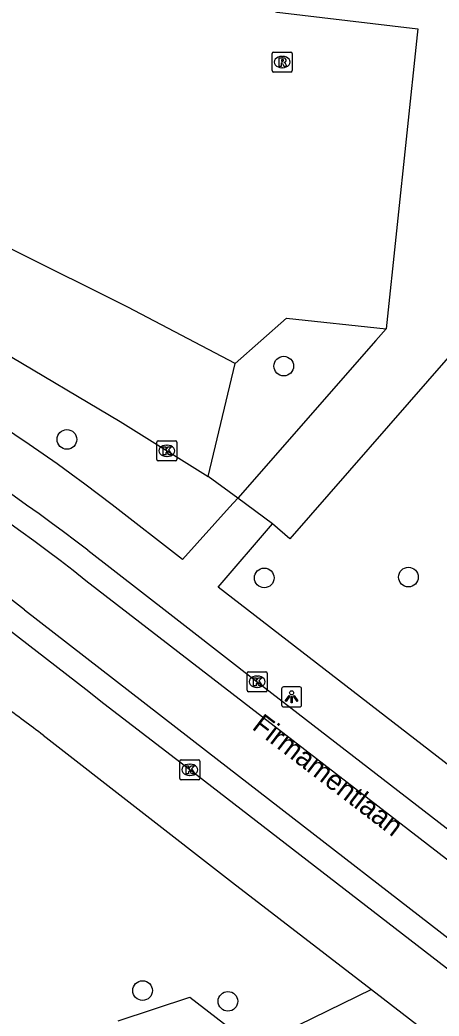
# Model space of a CAD drawing. Extents: x 161928 to 163055, y 386475 to 387428.
# Drawn here: x 162421.46 to 162442.33, y 386701.14 to 386750.74 of the extents above; entities that cross this region are included whole.
import ezdxf

# ---------------------------------------------------------------- set-up
doc = ezdxf.new("R2010")
doc.units = 0
for name, color, linetype in [('IMGEO_Boom', 7, 'Continuous'), ('IMGEO_Groenvoorziening', 7, 'Continuous'), ('IMGEO_Kolk', 7, 'Continuous'), ('IMGEO_Lichtpunt', 7, 'Continuous'), ('IMGEO_Openbare_ruimte_label', 7, 'Continuous'), ('IMGEO_Parkeervlak_open', 7, 'Continuous'), ('IMGEO_Rijbaan_lokaal_gesloten', 7, 'Continuous'), ('IMGEO_Rijbaan_lokaal_open', 7, 'Continuous'), ('IMGEO_Rioolput', 7, 'Continuous'), ('IMGEO_Voetpad_open', 7, 'Continuous')]:
    doc.layers.add(name, color=color, linetype=linetype)

msp = doc.modelspace()

# ---------------------------------------------------------------- linework, layer by layer
at = {"layer": 'IMGEO_Boom'}
for centre in [(162434.599, 386733.501), (162423.801, 386729.853), (162433.623, 386722.958), (162440.805, 386722.996), (162427.569, 386702.406), (162431.818, 386701.872)]:
    msp.add_circle(centre, 0.489, dxfattribs=at)
at = {"layer": 'IMGEO_Groenvoorziening'}
for points in [[(162432.302, 386726.934), (162430.833, 386727.998)], [(162426.348, 386700.9), (162429.914, 386702.07), (162433.117, 386699.61)], [(162438.957, 386702.466), (162433.117, 386699.61)]]:
    msp.add_lwpolyline(points, dxfattribs=at)
at = {"layer": 'IMGEO_Kolk'}
for p, q in [((162428.274, 386728.86), (162428.274, 386729.712)), ((162428.349, 386729.786), (162429.201, 386729.786)), ((162428.762, 386729.566), (162428.787, 386729.566)), ((162429.275, 386729.712), (162429.275, 386728.86)), ((162428.785, 386729.006), (162428.76, 386729.006)), ((162429.201, 386728.786), (162428.349, 386728.786)), ((162432.771, 386717.36), (162432.771, 386718.212)), ((162432.846, 386718.286), (162433.698, 386718.286)), ((162433.259, 386718.066), (162433.284, 386718.066)), ((162433.772, 386718.212), (162433.772, 386717.36)), ((162433.282, 386717.506), (162433.257, 386717.506)), ((162433.698, 386717.286), (162432.846, 386717.286)), ((162429.418, 386712.974), (162429.418, 386713.826)), ((162429.493, 386713.9), (162430.345, 386713.9)), ((162429.906, 386713.68), (162429.931, 386713.68)), ((162430.419, 386713.826), (162430.419, 386712.974)), ((162429.929, 386713.12), (162429.904, 386713.12)), ((162430.345, 386712.9), (162429.493, 386712.9))]:
    msp.add_line(p, q, dxfattribs=at)
for points in [[(162428.274, 386728.86), (162428.274, 386729.712)], [(162428.349, 386729.786), (162429.201, 386729.786)], [(162428.595, 386729.486), (162428.718, 386729.486), (162428.718, 386729.335), (162428.848, 386729.486), (162429.012, 386729.486), (162428.866, 386729.335), (162429.019, 386729.086), (162428.867, 386729.086), (162428.782, 386729.25), (162428.718, 386729.183), (162428.718, 386729.086), (162428.595, 386729.086), (162428.595, 386729.486)], [(162429.275, 386729.712), (162429.275, 386728.86)], [(162429.201, 386728.786), (162428.349, 386728.786)], [(162432.771, 386717.36), (162432.771, 386718.212)], [(162432.846, 386718.286), (162433.698, 386718.286)], [(162433.092, 386717.986), (162433.215, 386717.986), (162433.215, 386717.835), (162433.345, 386717.986), (162433.509, 386717.986), (162433.363, 386717.835), (162433.516, 386717.586), (162433.364, 386717.586), (162433.279, 386717.75), (162433.215, 386717.683), (162433.215, 386717.586), (162433.092, 386717.586), (162433.092, 386717.986)], [(162433.772, 386718.212), (162433.772, 386717.36)], [(162433.698, 386717.286), (162432.846, 386717.286)], [(162429.418, 386712.974), (162429.418, 386713.826)], [(162429.493, 386713.9), (162430.345, 386713.9)], [(162429.739, 386713.6), (162429.862, 386713.6), (162429.862, 386713.449), (162429.992, 386713.6), (162430.156, 386713.6), (162430.01, 386713.449), (162430.163, 386713.2), (162430.011, 386713.2), (162429.926, 386713.364), (162429.862, 386713.297), (162429.862, 386713.2), (162429.739, 386713.2), (162429.739, 386713.6)], [(162430.419, 386713.826), (162430.419, 386712.974)], [(162430.345, 386712.9), (162429.493, 386712.9)]]:
    msp.add_lwpolyline(points, dxfattribs=at)
for centre, start, end in [((162428.351, 386729.71), 91.552, 178.448), ((162428.351, 386729.71), 91.552, 178.448), ((162429.199, 386729.71), 1.552, 88.448), ((162429.199, 386729.71), 1.552, 88.448), ((162428.351, 386728.862), 181.552, 268.448), ((162428.351, 386728.862), 181.552, 268.448), ((162429.199, 386728.862), 271.552, 358.448), ((162429.199, 386728.862), 271.552, 358.448), ((162432.848, 386718.21), 91.552, 178.448), ((162432.848, 386718.21), 91.552, 178.448), ((162433.696, 386718.21), 1.552, 88.448), ((162433.696, 386718.21), 1.552, 88.448), ((162432.848, 386717.362), 181.552, 268.448), ((162432.848, 386717.362), 181.552, 268.448), ((162433.696, 386717.362), 271.552, 358.448), ((162433.696, 386717.362), 271.552, 358.448), ((162429.495, 386713.824), 91.552, 178.448), ((162429.495, 386713.824), 91.552, 178.448), ((162430.343, 386713.824), 1.552, 88.448), ((162430.343, 386713.824), 1.552, 88.448), ((162429.495, 386712.976), 181.552, 268.448), ((162429.495, 386712.976), 181.552, 268.448), ((162430.343, 386712.976), 271.552, 358.448), ((162430.343, 386712.976), 271.552, 358.448)]:
    msp.add_arc(centre, 0.0765, start, end, dxfattribs=at)
for centre, major_axis, ratio, start_param, end_param in [((162428.761, 386729.286), (-0.387, 0.002), 0.722429, 4.712389, 7.853982), ((162428.786, 386729.286), (-0.39, 0.002), 0.717154, 1.570796, 4.712389), ((162433.258, 386717.786), (-0.387, 0.002), 0.722429, 4.712389, 7.853982), ((162433.283, 386717.786), (-0.39, 0.002), 0.717154, 1.570796, 4.712389), ((162429.905, 386713.4), (-0.387, 0.002), 0.722429, 4.712389, 7.853982), ((162429.93, 386713.4), (-0.39, 0.002), 0.717154, 1.570796, 4.712389)]:
    msp.add_ellipse(centre, major_axis=major_axis, ratio=ratio, start_param=start_param, end_param=end_param, dxfattribs=at)
at = {"layer": 'IMGEO_Lichtpunt'}
for p, q in [((162434.488, 386717.435), (162434.488, 386716.628)), ((162434.488, 386717.435), (162434.488, 386716.628)), ((162435.39, 386717.53), (162434.582, 386717.53)), ((162435.39, 386717.53), (162434.582, 386717.53)), ((162435.484, 386716.628), (162435.484, 386717.435)), ((162435.484, 386716.628), (162435.484, 386717.435)), ((162434.582, 386716.534), (162435.39, 386716.534)), ((162434.582, 386716.534), (162435.39, 386716.534))]:
    msp.add_line(p, q, dxfattribs=at)
for points in [[(162434.862, 386717.099), (162434.901, 386717.071), (162434.713, 386716.809), (162434.675, 386716.836), (162434.862, 386717.099)], [(162434.964, 386717.051), (162435.011, 386717.051), (162435.011, 386716.729), (162434.964, 386716.729), (162434.964, 386717.051)], [(162435.074, 386717.071), (162435.112, 386717.098), (162435.299, 386716.836), (162435.26, 386716.808), (162435.074, 386717.071)]]:
    msp.add_lwpolyline(points, dxfattribs=at)
msp.add_circle((162434.987, 386717.233), 0.0994, dxfattribs=at)
for centre, start, end in [((162434.582, 386717.435), 90, 180), ((162434.582, 386717.435), 90, 180), ((162435.39, 386717.435), 0, 90), ((162435.39, 386717.435), 0, 90), ((162434.582, 386716.628), 180, 270), ((162434.582, 386716.628), 180, 270), ((162435.39, 386716.628), 270, 0), ((162435.39, 386716.628), 270, 360)]:
    msp.add_arc(centre, 0.0946, start, end, dxfattribs=at)
at = {"layer": 'IMGEO_Parkeervlak_open'}
for points in [[(162390.888, 386745.271), (162398.798, 386743.22), (162404.097, 386741.469), (162412.615, 386738.22), (162420.533, 386734.261), (162426.448, 386730.743), (162430.833, 386727.998)], [(162430.833, 386727.998), (162432.185, 386733.626)]]:
    msp.add_lwpolyline(points, dxfattribs=at)
at = {"layer": 'IMGEO_Rijbaan_lokaal_gesloten'}
for points in [[(162424.84, 386724.333), (162428.924, 386721.161), (162429.823, 386720.466), (162433.272, 386717.786), (162447.862, 386706.502), (162448.812, 386705.79)], [(162448.072, 386704.795), (162424.746, 386722.816)], [(162421.683, 386721.362), (162430.693, 386714.383), (162446.224, 386702.363)], [(162445.467, 386701.372), (162444.523, 386702.105), (162429.919, 386713.4), (162425.644, 386716.69), (162424.742, 386717.397), (162419.886, 386721.149)]]:
    msp.add_lwpolyline(points, dxfattribs=at)
for centre, radius, start, end in [((162367.596, 386650.211), 93.653, 52.32138, 67.13774), ((162368.606, 386652.16), 90.244, 51.53127, 68.04338), ((162377.319, 386665.317), 71.479, 51.63558, 61.2211)]:
    msp.add_arc(centre, radius, start, end, dxfattribs=at)
at = {"layer": 'IMGEO_Rijbaan_lokaal_open'}
for points in [[(162433.876, 386751.904), (162433.852, 386751.682), (162433.848, 386751.638), (162433.848, 386751.594), (162433.852, 386751.55), (162433.86, 386751.507), (162433.871, 386751.464), (162433.886, 386751.423), (162433.905, 386751.383), (162433.928, 386751.345), (162433.954, 386751.31), (162433.982, 386751.276), (162434.014, 386751.246), (162434.048, 386751.218), (162434.085, 386751.194), (162434.124, 386751.173), (162434.164, 386751.155), (162434.206, 386751.141), (162434.249, 386751.131), (162434.275, 386751.127), (162441.275, 386750.307), (162441.242, 386750), (162439.689, 386735.358)], [(162432.185, 386733.626), (162426.838, 386736.44), (162415.458, 386742.101), (162408.722, 386744.391), (162399.59, 386747.169), (162391.249, 386748.837)], [(162432.185, 386733.626), (162434.734, 386735.897), (162439.689, 386735.358)]]:
    msp.add_lwpolyline(points, dxfattribs=at)
at = {"layer": 'IMGEO_Rioolput'}
for p, q in [((162434.093, 386749.144), (162434.945, 386749.144)), ((162434.018, 386748.218), (162434.018, 386749.07)), ((162434.506, 386748.924), (162434.531, 386748.924)), ((162435.019, 386749.07), (162435.019, 386748.218)), ((162434.529, 386748.364), (162434.504, 386748.364)), ((162434.945, 386748.144), (162434.093, 386748.144))]:
    msp.add_line(p, q, dxfattribs=at)
for points in [[(162434.093, 386749.144), (162434.945, 386749.144)], [(162434.018, 386748.218), (162434.018, 386749.07)], [(162434.607, 386748.842), (162434.355, 386748.844), (162434.355, 386748.444)], [(162434.533, 386748.763), (162434.479, 386748.763), (162434.479, 386748.682)], [(162434.479, 386748.682), (162434.531, 386748.682)], [(162435.019, 386749.07), (162435.019, 386748.218)], [(162434.355, 386748.444), (162434.479, 386748.444), (162434.479, 386748.606), (162434.49, 386748.606)], [(162434.537, 386748.577), (162434.608, 386748.444), (162434.748, 386748.444), (162434.683, 386748.57)], [(162434.945, 386748.144), (162434.093, 386748.144)]]:
    msp.add_lwpolyline(points, dxfattribs=at)
for centre, radius, start, end in [((162434.095, 386749.068), 0.0765, 91.552, 178.448), ((162434.095, 386749.068), 0.0765, 91.552, 178.448), ((162434.943, 386749.068), 0.0765, 1.552, 88.448), ((162434.943, 386749.068), 0.0765, 1.552, 88.448), ((162434.515, 386748.871), 0.19, 274.7715, 282.9687), ((162434.539, 386748.667), 0.0964, 77.0061, 93.1865), ((162434.553, 386748.724), 0.0378, 276.6634, 79.6772), ((162434.606, 386748.732), 0.109, 350.3612, 89.416), ((162434.604, 386748.732), 0.112, 277.5842, 350.9817), ((162434.095, 386748.22), 0.0765, 181.552, 268.448), ((162434.095, 386748.22), 0.0765, 181.552, 268.448), ((162434.489, 386748.553), 0.0533, 26.0293, 88.6989), ((162434.588, 386748.517), 0.108, 29.5134, 73.7905), ((162434.943, 386748.22), 0.0765, 271.552, 358.448), ((162434.943, 386748.22), 0.0765, 271.552, 358.448)]:
    msp.add_arc(centre, radius, start, end, dxfattribs=at)
for centre, major_axis, ratio, start_param, end_param in [((162434.505, 386748.644), (-0.387, 0.002), 0.722429, 4.712389, 7.853982), ((162434.53, 386748.644), (-0.39, 0.002), 0.717154, 1.570796, 4.712389)]:
    msp.add_ellipse(centre, major_axis=major_axis, ratio=ratio, start_param=start_param, end_param=end_param, dxfattribs=at)
at = {"layer": 'IMGEO_Voetpad_open'}
for points in [[(162439.689, 386735.358), (162439.186, 386734.784), (162432.302, 386726.934)], [(162442.778, 386733.94), (162434.903, 386724.904), (162434.038, 386725.649)], [(162432.302, 386726.934), (162431.9, 386726.476), (162429.561, 386723.873), (162426.056, 386726.596)], [(162434.038, 386725.649), (162432.302, 386726.934)], [(162500.303, 386669.375), (162490.194, 386677.12), (162473.241, 386690.166), (162455.865, 386703.513), (162451.273, 386707.066), (162431.337, 386722.501), (162434.038, 386725.649)], [(162422.621, 386715.119), (162432.043, 386707.794), (162438.957, 386702.466)], [(162438.957, 386702.466), (162445.226, 386697.635), (162445.506, 386697.418)]]:
    msp.add_lwpolyline(points, dxfattribs=at)
for centre, radius, start, end in [((162368.087, 386651.19), 95.113, 52.44867, 68.88884), ((162386.272, 386667.802), 59.667, 52.46868, 54.8143)]:
    msp.add_arc(centre, radius, start, end, dxfattribs=at)

# ---------------------------------------------------------------- texts
at = {"layer": 'IMGEO_Openbare_ruimte_label'}
msp.add_text('Firmamentlaan', height=1, rotation=322.4768, dxfattribs=at).set_placement((162432.969, 386715.462))

doc.saveas('drawing.dxf')
